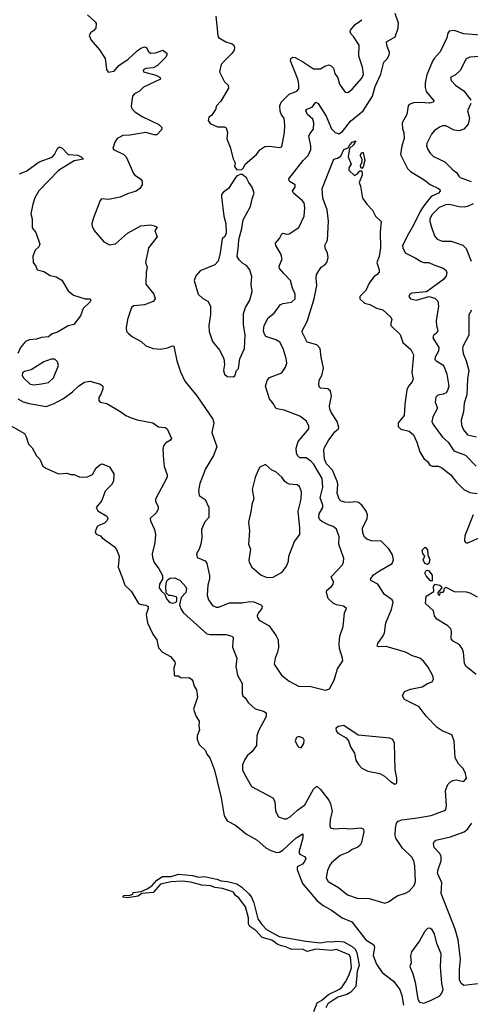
# Model space of a CAD drawing. Extents: x 2133461 to 2293071, y 753526 to 916327.
# Tile 276 of 459: x 2196717 to 2200428, y 866013 to 874125. Entities that reach past the tile are written whole.
import ezdxf

# ---------------------------------------------------------------- set-up
doc = ezdxf.new("R2010")
doc.units = 0

msp = doc.modelspace()

# ---------------------------------------------------------------- linework, layer by layer
at = {"layer": '0CON10XD'}
for points in [[(2197276.2, 874165), (2197338.3, 874108.3), (2197346.1, 874093.9), (2197343.8, 874055), (2197325, 874033.3), (2197301.7, 874018.3), (2197290, 873995), (2197306.2, 873955), (2197375, 873876.2), (2197421.2, 873805), (2197431.2, 873715), (2197445, 873693.3), (2197495, 873702), (2197533.3, 873746.7), (2197609.2, 873800.8), (2197685, 873867.8), (2197715, 873889.2), (2197745, 873901.2), (2197760, 873895), (2197774.6, 873864.6), (2197795, 873848.9), (2197835, 873851.5), (2197895, 873873.8), (2197928.1, 873848.1), (2197929.4, 873835), (2197919.5, 873815), (2197852.1, 873747.9), (2197815, 873728.2), (2197755, 873723.1), (2197739.2, 873715), (2197732.5, 873705), (2197735, 873694), (2197838.6, 873668.6), (2197871.2, 873651.2), (2197876.2, 873635), (2197735, 873568.9), (2197703, 873537), (2197661.2, 873515), (2197646.2, 873495), (2197635.8, 873415)], [(2197635.8, 873415), (2197638, 873395), (2197663.8, 873365), (2197725, 873327.1), (2197861.7, 873261.7), (2197886.8, 873236.8), (2197885, 873217.5), (2197845, 873177.5), (2197825, 873177.1), (2197754.4, 873195.6), (2197625, 873172.5), (2197565, 873170), (2197520, 873145), (2197500, 873115), (2197484.1, 873064.1), (2197490, 873055), (2197573.2, 873013.2), (2197593.6, 872995), (2197655, 872858), (2197665, 872844), (2197711.2, 872815), (2197725.7, 872795.7), (2197724, 872765), (2197706.2, 872735), (2197676.4, 872713.6), (2197605, 872691.4), (2197545, 872663.3), (2197447.6, 872642.4), (2197391.2, 872648.8), (2197380, 872635), (2197323.3, 872493.3), (2197310.8, 872445), (2197312.7, 872422.7), (2197328.8, 872388.8), (2197410, 872295), (2197455, 872271.4), (2197505, 872277.1), (2197603.4, 872366.6), (2197715, 872428), (2197795, 872435.8), (2197827.7, 872427.7), (2197847.5, 872415), (2197830, 872385), (2197850, 872335), (2197777.5, 872245), (2197751.4, 872125), (2197767.1, 872085), (2197757.5, 872045), (2197754.2, 871945), (2197820, 871865), (2197832, 871825), (2197815, 871804.3), (2197745, 871775.8), (2197657.7, 871767.7), (2197637, 871753), (2197605.7, 871655), (2197592.5, 871585), (2197596.2, 871555), (2197611.7, 871538.3), (2197645, 871511.2), (2197716.7, 871475), (2197756.8, 871436.8), (2197815, 871416.9), (2197875, 871410.6), (2197935, 871421.9), (2197975, 871436.9), (2197986.7, 871435), (2198010.8, 871315), (2198040, 871225), (2198075.8, 871145.8), (2198175, 871026.2), (2198307.8, 870835), (2198316.8, 870803.2), (2198299.2, 870725), (2198340, 870605), (2198312, 870535), (2198246, 870425), (2198201.4, 870305), (2198188.6, 870245), (2198195.8, 870205.8), (2198243, 870173), (2198273.1, 870105), (2198274.2, 870025), (2198241.7, 869988.3), (2198214.3, 869925.7), (2198215.8, 869855), (2198208.8, 869805), (2198195.9, 869764.1), (2198173.3, 869725), (2198177.5, 869695), (2198245, 869668), (2198258.6, 869645), (2198281.1, 869545), (2198279.6, 869515), (2198266.3, 869466.3), (2198261.5, 869385), (2198270.5, 869345), (2198305, 869298.6), (2198335, 869284.5), (2198355, 869285.5), (2198445, 869320.6), (2198545, 869319.5), (2198615, 869331.9), (2198645, 869328.1), (2198703.3, 869305), (2198713.8, 869293.8), (2198712, 869275), (2198681.2, 869235), (2198673.3, 869215), (2198675, 869200), (2198689.3, 869179.3), (2198771.7, 869131.7), (2198829.3, 869049.3), (2198844.4, 869015), (2198847.4, 868952.6), (2198840.5, 868915), (2198820.6, 868865), (2198812.9, 868815), (2198873.7, 868723.7), (2198935, 868674.3), (2199013, 868633), (2199115, 868632), (2199235, 868600), (2199267.7, 868612.3), (2199305.9, 868684.1), (2199334.1, 868775.9), (2199378.1, 868841.9), (2199376.5, 868865), (2199351.1, 868945), (2199348.3, 868981.7), (2199353.9, 869046.1), (2199379.4, 869125), (2199391.7, 869238.3), (2199407.5, 869275), (2199383.9, 869293.9), (2199325, 869304.3), (2199300, 869315), (2199255.8, 869355.8), (2199244, 869405), (2199246.2, 869425), (2199285, 869456.7), (2199298, 869475), (2199301.2, 869495), (2199281.2, 869535), (2199374.2, 869635), (2199384.3, 869655), (2199386.9, 869685), (2199345.4, 869805), (2199346.7, 869865), (2199326.6, 869926.6), (2199298.5, 869948.5), (2199265, 869959.4), (2199205, 869991.5), (2199189.4, 870005), (2199179.5, 870025), (2199183.8, 870055), (2199212.9, 870105), (2199212.1, 870125), (2199192.4, 870185), (2199214.1, 870275), (2199206.9, 870345), (2199135.3, 870465), (2199115, 870488.9), (2199075, 870514.5), (2199025, 870515.6), (2199005, 870534.3), (2198997.1, 870555), (2198992.5, 870595), (2199010.6, 870649.4), (2199099.2, 870755), (2199098, 870775), (2199077.9, 870817.9), (2199025, 870857.5), (2198895, 870908), (2198837.7, 870917.7), (2198825.8, 870925.8), (2198805, 870963.8), (2198772.8, 871002.8), (2198740, 871105), (2198755, 871153.3), (2198775, 871177.5), (2198875.8, 871215), (2198906.8, 871263.2), (2198915.8, 871295), (2198912.5, 871335), (2198887.1, 871415), (2198859.1, 871469.1), (2198827.4, 871487.4), (2198744.6, 871514.6), (2198728.9, 871538.9), (2198723.8, 871565), (2198729.1, 871605), (2198761.9, 871668.1), (2198811.7, 871708.3), (2198862.9, 871775), (2198885, 871787.8), (2198955, 871798.6), (2198984, 871825), (2198984.3, 871865), (2198962.6, 871912.6), (2198945.8, 871975), (2198892.9, 872035), (2198856.9, 872075), (2198854.6, 872095.4), (2198878.6, 872155), (2198866.2, 872195), (2198825, 872263.3), (2198822.9, 872285), (2198857.2, 872322.8), (2198875, 872361.2), (2198885, 872365.6), (2198915, 872356.9), (2198935, 872360), (2199015, 872412), (2199060, 872505), (2199065.7, 872574.3), (2199058.1, 872615), (2199044.3, 872635), (2198972, 872695), (2198964, 872715), (2198986, 872745), (2198986.2, 872765), (2198945, 872788), (2198936.9, 872796.9), (2198934.3, 872815), (2199052.5, 872965), (2199092.9, 873005), (2199114.5, 873055.5), (2199115.6, 873084.4), (2199098.2, 873165), (2199105.4, 873184.6), (2199135.9, 873224.1), (2199138.7, 873275), (2199129.6, 873305), (2199088.2, 873345), (2199074.2, 873375), (2199082.6, 873387.4), (2199125, 873403.6), (2199155, 873444.2), (2199175, 873434.3), (2199239.4, 873329.4), (2199285.6, 873225), (2199315, 873195.7), (2199345, 873184.2), (2199375, 873204.3), (2199441.7, 873288.3), (2199545.5, 873374.5), (2199623.2, 873495), (2199645.3, 873575), (2199691.5, 873675), (2199714.4, 873775), (2199744.5, 873805.5), (2199760, 873835), (2199762.5, 873855), (2199739.4, 873915), (2199738.3, 873941.7), (2199810, 873985), (2199833.8, 874055), (2199836.4, 874095), (2199808.5, 874175)], [(2198333.3, 874155), (2198348, 873995), (2198355, 873977.5), (2198415, 873941.2), (2198467.5, 873925), (2198480, 873915), (2198486.2, 873895), (2198483.3, 873875), (2198465, 873846.7), (2198405, 873790), (2198377.1, 873755), (2198360.8, 873695), (2198404.3, 873614.3), (2198433.3, 873585), (2198435, 873560), (2198373.3, 873455), (2198336.7, 873415), (2198328.8, 873385), (2198297.5, 873335), (2198275, 873322.5), (2198268, 873295), (2198285, 873270), (2198345, 873241.2), (2198401.7, 873241.7), (2198416.7, 873235), (2198426.7, 873195), (2198423.9, 873143.9), (2198451.2, 873075), (2198475, 872980), (2198490, 872945), (2198486.7, 872915), (2198505, 872887.5), (2198545, 872890), (2198560, 872905), (2198572.5, 872935), (2198665.7, 873014.3), (2198695, 873053.3), (2198735, 873080), (2198773.6, 873083.6), (2198855, 873071.2), (2198875, 873077.5), (2198897.5, 873195), (2198899.2, 873255), (2198893.8, 873315), (2198871.7, 873341.7), (2198860.9, 873370.9), (2198860, 873415), (2198870.8, 873445), (2198902.6, 873477.4), (2198935, 873511.9), (2199000, 873535), (2199015.6, 873555), (2199016.2, 873595), (2199008.5, 873635), (2198948.2, 873785), (2198950, 873805), (2198965, 873815.5), (2198985, 873812.1), (2199054.1, 873774.1), (2199135, 873719.2), (2199195, 873720), (2199228.8, 873741.2), (2199265, 873752.5), (2199285, 873743.3), (2199300, 873725), (2199313, 873683), (2199335.8, 873645), (2199350, 873595), (2199395, 873531.2), (2199406.1, 873526.1), (2199425, 873529.2), (2199455, 873552.5), (2199535, 873643.1), (2199547.1, 873672.9), (2199539.6, 873735), (2199510.8, 873825), (2199512.5, 873915), (2199466.8, 873986.8), (2199446.7, 874005), (2199438.8, 874025), (2199441.7, 874038.3), (2199478.8, 874085), (2199515, 874108.8), (2199533.3, 874125)], [(2200508.8, 873998.8), (2200375, 874008.9), (2200295, 874036.3), (2200255, 874030), (2200243.3, 874015), (2200233.4, 873975), (2200180.8, 873859.2), (2200129.4, 873805), (2200116.5, 873783.5), (2200068.9, 873671.1), (2200055.2, 873604.8), (2200055.8, 873565), (2200065, 873533.3), (2200128.8, 873455), (2200122.5, 873445), (2200092.5, 873437.5), (2200015, 873443.2), (2199959.6, 873440.4), (2199925, 873425.7), (2199917.1, 873415), (2199904.5, 873345), (2199865.6, 873275), (2199869.4, 873225), (2199880.6, 873195), (2199881.9, 873145), (2199862.5, 873085), (2199854, 873015), (2199910.3, 872900.3), (2199935, 872873.8), (2200048, 872805), (2200096.9, 872766.9), (2200166.7, 872735), (2200176.9, 872725), (2200178.8, 872711.2), (2200165, 872695.6), (2200105, 872668.5), (2200045, 872591.8), (2200013.5, 872545), (2199958.9, 872431.1), (2199918.1, 872361.9), (2199869.2, 872265), (2199871.4, 872245), (2199890, 872205), (2199974.2, 872164.2), (2200022.4, 872132.4), (2200045, 872124.4), (2200085, 872125.6), (2200126.2, 872105), (2200205, 872079.2), (2200223.8, 872065), (2200233.8, 872045), (2200228.8, 872015), (2200206, 871985), (2200065.8, 871884.2), (2199945, 871872.9), (2199930, 871865), (2199921.4, 871845), (2199935, 871826), (2199985, 871813.3), (2200085, 871844), (2200135, 871830), (2200161.2, 871805), (2200165.8, 871765), (2200147.5, 871645), (2200150, 871605), (2200160.6, 871565), (2200152.2, 871545), (2200125.6, 871524.4), (2200119.2, 871505), (2200168.6, 871425), (2200165.7, 871395), (2200137.5, 871345), (2200136.2, 871325), (2200146.7, 871313.3), (2200200.7, 871280.7), (2200213.1, 871265), (2200235.5, 871205.5), (2200251.9, 871105), (2200241.1, 871068.9), (2200228.8, 871051.2), (2200205, 871038.9), (2200159.3, 871030.7), (2200144.2, 871015), (2200139.2, 870975), (2200158.1, 870925), (2200118, 870852), (2200111.1, 870815), (2200121.2, 870791.2), (2200198.1, 870685), (2200245, 870643.1), (2200292.4, 870572.4), (2200387.4, 870537.4), (2200475, 870446.9)], [(2200505, 873820.8), (2200423.5, 873816.5), (2200395, 873803.3), (2200344, 873706), (2200305, 873670), (2200265, 873647.5), (2200268.8, 873625), (2200306.2, 873586.2), (2200376, 873536), (2200431.5, 873461.5)], [(2200432.3, 873435), (2200404.5, 873375), (2200420.5, 873315), (2200409.5, 873265), (2200375, 873221.9), (2200335, 873209.1), (2200295, 873215.4), (2200225, 873250.4), (2200200, 873250), (2200175, 873240), (2200131.2, 873208.8), (2200107.6, 873182.4), (2200069.1, 873105), (2200068.2, 873085), (2200078.8, 873055), (2200096.4, 873025), (2200125, 872998.8), (2200218.8, 872955), (2200285, 872888), (2200315, 872866.2), (2200332, 872835), (2200344.5, 872824.5), (2200435, 872790.6)], [(2196715, 872854.2), (2196775, 872880.8), (2196876.9, 872953.1), (2196985, 872993.3), (2197002.7, 873015), (2197026.9, 873065), (2197045, 873076.5), (2197066.9, 873066.9), (2197115, 873013.8), (2197195, 873009.2), (2197224, 872995), (2197243.3, 872975), (2197165, 872960.8), (2197035, 872881.3), (2196874.5, 872715), (2196842, 872658), (2196824.4, 872605), (2196809.2, 872525), (2196818, 872485), (2196819.3, 872409.3), (2196850.7, 872370.7), (2196883.3, 872275), (2196873.3, 872255), (2196843.3, 872225), (2196823.9, 872176.1), (2196827.5, 872125), (2196850, 872095), (2196860, 872065), (2196915, 872050), (2196966.4, 872016.4), (2197015.8, 872005.8), (2197065, 871980), (2197115, 871892.5), (2197160, 871855), (2197256, 871826), (2197295.7, 871825.7), (2197301.2, 871815), (2197291.2, 871795), (2197240, 871745), (2197216, 871685), (2197163.3, 871615), (2197115, 871604), (2197028.3, 871551.7), (2196985, 871535.8), (2196955, 871512.9), (2196895.9, 871505.9), (2196855, 871492.2), (2196795, 871487.1), (2196765, 871472.5), (2196722.5, 871425), (2196700, 871375)], [(2199345.4, 870765.4), (2199330, 870815), (2199283.6, 870885), (2199270.9, 870915), (2199267.7, 870945), (2199285.9, 871025), (2199276.5, 871065), (2199255, 871084.3), (2199195, 871090), (2199185.8, 871095.8), (2199179.2, 871115), (2199182, 871155), (2199205.7, 871195), (2199218.1, 871255), (2199198.8, 871345), (2199192.5, 871415), (2199165, 871447.5), (2199085, 871467.5), (2199039.2, 871555), (2199085, 871637.5), (2199141.3, 871825), (2199162.9, 871935), (2199158.2, 871995), (2199161.9, 872025), (2199198.6, 872085), (2199232.2, 872107.8), (2199245.4, 872125), (2199257.7, 872165), (2199252.9, 872205), (2199234.2, 872235), (2199228.8, 872265), (2199250.7, 872309.3), (2199258.6, 872465), (2199248.6, 872558.6), (2199212.1, 872655), (2199208.1, 872735), (2199303.8, 872975), (2199335, 872983.8), (2199360.5, 872999.5), (2199387.3, 873055), (2199420.7, 873069.3), (2199434.5, 873095), (2199455, 873115.4), (2199486.1, 873126.1), (2199466.7, 873093.3), (2199432.5, 873065), (2199422.5, 872995), (2199447.5, 872935), (2199426.7, 872905), (2199426.2, 872885), (2199475, 872842.5), (2199495, 872853.3), (2199519.3, 872880.7), (2199535, 872880), (2199536.7, 872845), (2199512.5, 872785), (2199524.2, 872754.2), (2199539.2, 872655), (2199575, 872606), (2199621.2, 872555), (2199646.7, 872505), (2199693.3, 872463.3), (2199684.4, 872375), (2199688.5, 872245), (2199675.8, 872174.2), (2199658.9, 872125), (2199675.8, 872065), (2199676, 872045), (2199661.2, 872025), (2199634.6, 872005.4), (2199594.3, 871955), (2199566.5, 871893.5), (2199518.8, 871845), (2199516.7, 871825), (2199555, 871790.8), (2199599.1, 871779.1), (2199655, 871747.1), (2199708, 871735), (2199774.1, 871674.1), (2199781.2, 871655), (2199772, 871625), (2199774, 871605), (2199850.3, 871530.3), (2199872.2, 871465), (2199936.9, 871406.9), (2199961.1, 871365), (2199946.7, 871216.7), (2199956, 871165), (2199949.4, 871140.6), (2199918.6, 871105), (2199905.6, 871075), (2199888.5, 870955), (2199882.9, 870865), (2199834.3, 870805), (2199835, 870773.8), (2199855, 870752.9), (2199924.5, 870734.5), (2199960.6, 870705), (2199987.9, 870645), (2200012.2, 870565), (2200045, 870509.2), (2200076.2, 870486.2), (2200095.5, 870455.5), (2200115, 870445.7), (2200165.5, 870445.5), (2200193.2, 870433.2), (2200266.6, 870376.6), (2200313.1, 870315), (2200375.7, 870255), (2200425, 870229.2), (2200485, 870222.9)], [(2199535, 872900), (2199525, 872910), (2199523.3, 872925), (2199536.4, 872953.6), (2199536.7, 872976.7), (2199521.2, 873005), (2199535, 873030), (2199545, 873030), (2199559.2, 872965), (2199545, 872912.5), (2199535, 872900)], [(2198475, 871182.5), (2198488, 871192), (2198502.5, 871235), (2198519.5, 871250.5), (2198530.2, 871329.8), (2198568.6, 871415), (2198573.5, 871525), (2198560.6, 871615), (2198560, 871705), (2198577.4, 871752.6), (2198612.9, 871815), (2198630, 871885), (2198624.2, 871945), (2198627.3, 872007.3), (2198613.3, 872065), (2198585, 872100), (2198555, 872116.7), (2198525, 872146.7), (2198506.7, 872175), (2198520, 872265), (2198520.8, 872315), (2198546, 872405), (2198556, 872475), (2198618.6, 872585), (2198630.9, 872649.1), (2198647.1, 872695), (2198632, 872745), (2198602.5, 872785), (2198585, 872822.5), (2198548.3, 872848.3), (2198535, 872850), (2198505, 872837.5), (2198491.2, 872818.8), (2198435, 872733.3), (2198395.8, 872704.2), (2198380, 872685), (2198377.5, 872665), (2198396.8, 872506.8), (2198414, 872445), (2198417.5, 872365), (2198405, 872340), (2198385, 872320), (2198368.6, 872205), (2198351.2, 872135), (2198322.5, 872105), (2198203.8, 872055), (2198168, 872015), (2198154, 871975), (2198186, 871865), (2198225, 871828), (2198265, 871806.2), (2198289.2, 871765), (2198288.1, 871695), (2198274.5, 871605.5), (2198277.1, 871555), (2198304.2, 871475), (2198362.1, 871402.1), (2198396.7, 871335), (2198402.9, 871285), (2198396, 871235), (2198403.3, 871205), (2198425, 871186.7), (2198475, 871182.5)], [(2200452.3, 872607.7), (2200405, 872586.6), (2200378.3, 872581.7), (2200336.2, 872583.8), (2200255, 872603.5), (2200225, 872601), (2200171.8, 872578.2), (2200115, 872520.9), (2200095.3, 872485), (2200094.2, 872464.2), (2200104.7, 872425), (2200133.9, 872343.9), (2200155, 872315.8), (2200195, 872300.9), (2200270.7, 872300.7), (2200366.6, 872266.6), (2200395, 872240), (2200436.2, 872136.2)], [(2200437.2, 871732.8), (2200415.6, 871694.4), (2200415.5, 871525), (2200367.4, 871432.6), (2200363.5, 871415), (2200368.2, 871375), (2200394.6, 871315), (2200414.6, 871235), (2200404, 871165), (2200399.3, 871035), (2200376.9, 870965), (2200370.5, 870895), (2200353.5, 870825), (2200355.5, 870785), (2200370.5, 870745), (2200405, 870705.5), (2200478.1, 870688.1)], [(2196835, 871115.4), (2196895, 871124.7), (2196953.6, 871136.4), (2196995.4, 871175), (2197035.7, 871275), (2197028.6, 871305), (2197005, 871327.5), (2196975, 871327.5), (2196915, 871305.4), (2196810.9, 871239.1), (2196755, 871227.3), (2196740, 871215), (2196737.8, 871195), (2196747.5, 871175), (2196803.6, 871123.6), (2196835, 871115.4)], [(2196701.1, 871001.1), (2196745, 870976.5), (2196795, 870961.8), (2196935, 870939.5), (2196995, 870960), (2197077, 871003), (2197152, 871058), (2197205, 871108.8), (2197251.2, 871138.8), (2197295, 871147.5), (2197381.7, 871121.7), (2197400, 871105), (2197400, 871085), (2197387.5, 871045), (2197368.3, 871011.7), (2197368.3, 870988.3), (2197380, 870975), (2197435, 870962.5), (2197550, 870895), (2197590, 870865), (2197635, 870844.2), (2197685, 870828.6), (2197814.2, 870804.2), (2197860.3, 870770.3), (2197915, 870764.2), (2197931.2, 870755), (2197966.7, 870675), (2197957.9, 870662.1), (2197916.7, 870635), (2197901.2, 870615), (2197896, 870585), (2197900.5, 870499.5), (2197907.5, 870445), (2197930.8, 870375), (2197930, 870355), (2197836, 870175), (2197836.2, 870155), (2197856, 870115), (2197855.8, 870094.2), (2197843.3, 870065), (2197790, 870015), (2197793.3, 869995), (2197825.8, 869925.8), (2197836.1, 869883.9), (2197830, 869815), (2197808.6, 869725), (2197810.8, 869695), (2197825, 869653.3), (2197862.1, 869602.1), (2197891.4, 869545), (2197892.2, 869515), (2197868.2, 869475), (2197865.4, 869445), (2197885, 869417.1), (2197913, 869393), (2197926.2, 869355), (2197945, 869332), (2197955, 869322.5), (2197975, 869318.8), (2197997, 869323), (2198010, 869335), (2198010, 869365), (2198005, 869370), (2197965, 869382.5), (2197945, 869382.5), (2197922.5, 869402.5), (2197920, 869455), (2197925.7, 869495), (2197935, 869510.8), (2197955, 869524.4), (2197995, 869527.1), (2198038.1, 869505), (2198085, 869453.8), (2198090.9, 869435), (2198083.7, 869406.3), (2198047.5, 869365), (2198032.5, 869305), (2198045.8, 869265), (2198065, 869238), (2198256.6, 869066.6), (2198285, 869059.4), (2198415, 869059.4), (2198463.3, 869045), (2198474, 869035), (2198469.2, 868955), (2198504.2, 868865), (2198497.8, 868795), (2198511.1, 868725), (2198548.9, 868655), (2198547.5, 868575), (2198553.8, 868555), (2198575.8, 868535.8), (2198598.8, 868498.8), (2198655, 868446.2), (2198725, 868428.8), (2198746.7, 868415), (2198746.2, 868385), (2198684.4, 868265.6), (2198670, 868225), (2198667.1, 868145), (2198630.8, 868095), (2198589.8, 868060.2), (2198569.8, 868030.2), (2198552.7, 867985), (2198552.3, 867945), (2198564.5, 867915), (2198626.7, 867806.7), (2198801.2, 867715), (2198819.2, 867685), (2198823.2, 867603.2), (2198847.7, 867557.7), (2198895, 867540), (2198915, 867542), (2198945, 867557.5), (2199005, 867613.3), (2199063.6, 867656.4), (2199135.5, 867784.5), (2199165, 867810), (2199195, 867783.8), (2199263.8, 867693.8), (2199277.5, 867665), (2199290.9, 867605), (2199274.5, 867535.5), (2199270.6, 867485), (2199277.1, 867467.1), (2199305, 867459.4), (2199385, 867463.6), (2199435, 867458.8), (2199525, 867467.8), (2199547.5, 867457.5), (2199551.4, 867435), (2199532.7, 867345), (2199521.1, 867325), (2199501.9, 867308.1), (2199455, 867290), (2199425, 867266.9), (2199355, 867240), (2199285, 867179.2), (2199270.4, 867159.6), (2199252.9, 867115), (2199241.4, 867055), (2199256, 867025), (2199341.2, 866975), (2199415, 866915.6), (2199495, 866888.5), (2199595, 866884.3), (2199725, 866846.7), (2199755, 866856.7), (2199824.1, 866905.9), (2199895, 866930), (2199923.6, 866946.4), (2199965, 866992.5), (2199975.8, 867025), (2199970, 867155), (2199962.5, 867195), (2199945, 867225.5), (2199868.5, 867298.5), (2199815, 867382), (2199809.1, 867405), (2199810.5, 867465), (2199820.6, 867505), (2199835, 867522.5), (2199865, 867534.4), (2199975, 867546.2), (2200105, 867569.4), (2200215, 867608.8), (2200225, 867617.5), (2200230.9, 867649.1), (2200222.9, 867775), (2200243.8, 867825), (2200263.5, 867846.5), (2200285, 867857.5), (2200311.7, 867861.7), (2200375, 867850), (2200397.5, 867875), (2200388, 867915), (2200368.8, 867955), (2200330, 867995), (2200302, 868045), (2200296.2, 868185), (2200275, 868232.5), (2200197.3, 868267.3), (2200155, 868293.8), (2200065, 868387.5), (2200006.2, 868465), (2199885, 868525.8), (2199870, 868555), (2199885, 868590), (2199935, 868608.6), (2200030.2, 868629.8), (2200075, 868655.8), (2200115, 868670), (2200126, 868695), (2200119.1, 868719.1), (2200080.7, 868790.7), (2200041.2, 868841.2), (2200011.2, 868865), (2199951.2, 868885), (2199895, 868914.4), (2199735, 868960.8), (2199675, 868958.8), (2199660, 868965), (2199666.2, 868985), (2199710.5, 869049.5), (2199721.2, 869075), (2199731.4, 869155), (2199777.7, 869265), (2199792.5, 869325), (2199785, 869346.2), (2199719.8, 869389.8), (2199665, 869474.3), (2199609.2, 869505), (2199607.1, 869515), (2199629.8, 869550.2), (2199678.6, 869585), (2199785.6, 869645), (2199796.3, 869676.3), (2199788.2, 869715), (2199756.4, 869766.4), (2199695, 869830), (2199615, 869832.9), (2199575, 869845.6), (2199555, 869860.8), (2199542.1, 869895), (2199540, 869935), (2199579.4, 870015), (2199580.6, 870045), (2199571.4, 870075), (2199535, 870126), (2199507, 870147), (2199485, 870153.3), (2199435, 870147.5), (2199395, 870151.4), (2199365, 870159.2), (2199347.5, 870175), (2199330, 870225), (2199338, 870295), (2199334.7, 870315), (2199292.5, 870415), (2199243.8, 870465), (2199226.2, 870505), (2199221.5, 870575), (2199225.5, 870594.5), (2199262.7, 870665), (2199315, 870732.2), (2199342.9, 870755), (2199345.4, 870765.4)], [(2196634.4, 870784.4), (2196755, 870716.2), (2196769.5, 870689.5), (2196789.3, 870629.3), (2196818.3, 870598.3), (2196855, 870532.5), (2196882.5, 870505), (2196907, 870447), (2196930.5, 870430.5), (2197035, 870382.5), (2197105, 870390), (2197137, 870377), (2197165, 870376.7), (2197213, 870357), (2197275, 870360), (2197315, 870376.7), (2197347, 870433), (2197385, 870463.3), (2197396.4, 870466.4), (2197455, 870442.5), (2197492.3, 870382.3), (2197490, 870325), (2197475.5, 870294.5), (2197420.4, 870239.6), (2197392.5, 870165), (2197346.7, 870105), (2197360, 870080), (2197433.3, 870035), (2197441.2, 870015), (2197433.3, 869995), (2197415, 869976.7), (2197362.5, 869955), (2197352.5, 869945), (2197337.5, 869905), (2197347, 869887), (2197383, 869873), (2197395, 869857.5), (2197495, 869783.8), (2197515, 869760), (2197536.9, 869705), (2197527.5, 869615), (2197563.2, 869523.2), (2197582.9, 869465), (2197635, 869415.7), (2197694.5, 869314.5), (2197715.7, 869305.7), (2197755, 869301.9), (2197775, 869290), (2197775.6, 869275), (2197759.4, 869225), (2197769.2, 869155), (2197812.2, 869062.2), (2197847.2, 869017.2), (2197860.3, 868950.3), (2197893.8, 868915), (2197958.3, 868878.3), (2197993.6, 868833.6), (2197997, 868817), (2197986.7, 868785), (2197990, 868725), (2197995, 868720), (2198025, 868720), (2198040, 868705), (2198052.3, 868702.3), (2198110, 868705), (2198131.7, 868691.7), (2198143.3, 868675), (2198153.3, 868635), (2198172.5, 868605), (2198180, 868545), (2198147.5, 868445), (2198170, 868385), (2198196, 868345), (2198192.5, 868305), (2198198.8, 868275), (2198178.8, 868225), (2198178, 868195), (2198195, 868152.5), (2198247.5, 868105), (2198258.8, 868075), (2198283.3, 868045), (2198288.8, 868028.8), (2198321.7, 867941.7), (2198375.9, 867714.1), (2198400.6, 867565), (2198424.5, 867524.5), (2198495, 867490), (2198583.7, 867413.7), (2198671.4, 867365), (2198745, 867303.3), (2198785, 867281.4), (2198835, 867264.3), (2198855, 867266.5), (2198885, 867282.5), (2198994.6, 867385), (2199047.5, 867417.5), (2199048.7, 867385), (2199014.5, 867265), (2199025, 867249.2), (2199061.2, 867231.2), (2199073.3, 867215), (2199060.6, 867185), (2199045, 867166.9), (2199002.9, 867145), (2199001.2, 867125), (2199019.4, 867079.4), (2199045, 867008.9), (2199167.3, 866865), (2199215, 866826.2), (2199285, 866787.9), (2199373.1, 866725), (2199453.3, 866693.3), (2199567.8, 866545), (2199632.7, 866502.7), (2199638.2, 866485), (2199627.5, 866415), (2199654.6, 866345), (2199701.3, 866275), (2199794.6, 866205), (2199846.2, 866136.2), (2199863.8, 866085), (2199876.4, 866005)], [(2198755, 869530), (2198805, 869531.4), (2198877.3, 869572.7), (2198915, 869622.5), (2198931.2, 869665), (2198934.2, 869705.8), (2198981.2, 869825), (2199023.3, 869885), (2199023.8, 869935), (2199009.2, 870075), (2199034.2, 870175), (2199037.5, 870235), (2199020.5, 870280.5), (2199002.3, 870292.3), (2198935, 870299.2), (2198915, 870309.2), (2198900, 870320), (2198875, 870356.2), (2198825, 870401.2), (2198793.9, 870413.9), (2198745, 870456.7), (2198735, 870457.5), (2198695, 870437.5), (2198680, 870415), (2198655.9, 870354.1), (2198631.2, 870255), (2198643.6, 870176.4), (2198628.8, 870131.2), (2198624.2, 870085), (2198600.8, 869985), (2198608, 869915), (2198601.1, 869805), (2198616.9, 869763.1), (2198603, 869673), (2198606, 869655), (2198627.5, 869615), (2198705, 869548), (2198755, 869530)], [(2200452.5, 870045), (2200383.6, 869873.6), (2200381.2, 869831.2), (2200388, 869818), (2200403.2, 869813.2), (2200505, 869860)], [(2200075, 869636), (2200053.8, 869645), (2200040, 869675), (2200052.5, 869705), (2200036, 869726), (2200032, 869755), (2200055, 869780), (2200075, 869757.5), (2200076.7, 869715), (2200093.1, 869675), (2200085, 869646.2), (2200075, 869636)], [(2200105, 869498.6), (2200096, 869505), (2200063, 869543), (2200054.4, 869565), (2200065, 869587.1), (2200075, 869590.6), (2200085, 869585.7), (2200115, 869550), (2200115, 869502.5), (2200105, 869498.6)], [(2200475, 868730), (2200395, 868796.2), (2200380.9, 868820.9), (2200370.9, 868915), (2200361.8, 868945), (2200337, 868977), (2200285.6, 869005), (2200269.6, 869025), (2200273.1, 869085), (2200267.2, 869107.2), (2200241.5, 869131.5), (2200151.2, 869185), (2200134.2, 869214.2), (2200123.8, 869255), (2200058.8, 869315), (2200064.3, 869375), (2200127.5, 869415), (2200125.5, 869455), (2200134.5, 869475.5), (2200176.9, 869466.9), (2200190, 869455), (2200192.5, 869445), (2200160, 869405), (2200160, 869395), (2200175, 869380), (2200181.7, 869408.3), (2200205, 869410), (2200211.7, 869418.3), (2200213, 869437), (2200225, 869450), (2200295, 869413.8), (2200395, 869410.8), (2200422.7, 869402.7), (2200485, 869370)], [(2199805, 867827.5), (2199815, 867830), (2199821.7, 867838.3), (2199823.3, 867875), (2199808.8, 867945), (2199804, 868165), (2199790, 868195), (2199765, 868206), (2199505, 868231.2), (2199385, 868310), (2199338.3, 868301.7), (2199320, 868285), (2199322.5, 868265), (2199337, 868247), (2199405, 868207.5), (2199423.6, 868183.6), (2199442, 868135), (2199475, 868082.5), (2199486.2, 868025), (2199507.7, 867987.7), (2199535, 867960), (2199585, 867933.8), (2199682.5, 867915), (2199722.3, 867892.3), (2199769.3, 867849.3), (2199805, 867827.5)], [(2199035, 868127.5), (2199057.7, 868162.3), (2199059.3, 868189.3), (2199052.5, 868205), (2199015, 868220), (2198995, 868212.5), (2198986.7, 868185), (2199005, 868142.5), (2199015, 868132.5), (2199035, 868127.5)], [(2200515, 866185.3), (2200375, 866168.5), (2200353.6, 866183.6), (2200338.8, 866215), (2200338.8, 866298.8), (2200347.2, 866385), (2200328.4, 866545), (2200303.5, 866633.5), (2200187.7, 866925), (2200193.5, 867015), (2200157.3, 867095), (2200162.1, 867125), (2200187.8, 867195), (2200187.3, 867235), (2200175, 867259.4), (2200130, 867305), (2200124.2, 867335.8), (2200131.2, 867355), (2200145, 867365.8), (2200265, 867392.1), (2200376.9, 867433.1), (2200404.3, 867455), (2200440, 867505)], [(2198873.8, 866495), (2198842.9, 866505), (2198792.2, 866542.2), (2198714.4, 866565), (2198661.4, 866621.4), (2198613.1, 866655), (2198600.8, 866675), (2198600, 866725), (2198576.8, 866816.8), (2198520.9, 866890.9), (2198495, 866908.9), (2198476.2, 866936.2), (2198463.3, 866943.3), (2198387.9, 866967.9), (2198325, 866974.6), (2198290, 866990), (2198217.5, 866995), (2198125, 867019.4), (2198055, 867027.1), (2197965, 867023.3), (2197876.5, 867003.5), (2197815, 866934), (2197723, 866927), (2197693.3, 866903.3), (2197605, 866890), (2197570, 866895), (2197570, 866905), (2197575, 866910), (2197627.5, 866912.5), (2197648.3, 866921.7), (2197650, 866935), (2197717, 866943), (2197771.7, 866968.3), (2197807.5, 866992.5), (2197846.7, 867035), (2197893.8, 867065), (2197963.1, 867066.9), (2198025, 867085.3), (2198140, 867075), (2198192.1, 867062.1), (2198235, 867067.3), (2198341.2, 867045), (2198375, 867030.5), (2198426.7, 867025), (2198504.6, 867005.4), (2198545, 866977.5), (2198605, 866922.2), (2198625, 866895.6), (2198645, 866850), (2198677.5, 866717.5), (2198710.4, 866670.4), (2198749.5, 866629.5), (2198853.3, 866573.3), (2199072.5, 866532.5), (2199195, 866520.4), (2199255, 866532.1), (2199285, 866527.7), (2199335, 866534.5), (2199385, 866528.2), (2199455, 866490), (2199481.8, 866465), (2199493.2, 866436.8), (2199512.9, 866335), (2199496, 866285), (2199485, 866160.8), (2199445, 866112.8), (2199412, 866095), (2199337.2, 866072.8), (2199254, 866016), (2199238.2, 865985)], [(2200045, 866023.5), (2200105, 866046.4), (2200175.9, 866084.1), (2200192.9, 866105), (2200204.2, 866135), (2200194.6, 866185), (2200183.3, 866325), (2200189.1, 866429.1), (2200153, 866513), (2200133.8, 866595), (2200115, 866627.5), (2200095, 866640), (2200075, 866636.7), (2200049.5, 866610.5), (2200008, 866535), (2199943.8, 866445), (2199933.9, 866413.9), (2199940, 866355), (2199930, 866325), (2199954.3, 866265), (2199973.1, 866195), (2199996.4, 866056.4), (2200010.3, 866030.3), (2200045, 866023.5)], [(2199139.5, 865955), (2199165.6, 866025), (2199203.6, 866046.4), (2199259.2, 866095), (2199351.5, 866138.5), (2199372.4, 866157.6), (2199400.3, 866199.7), (2199428.6, 866251.4), (2199448.8, 866315), (2199441.8, 866401.8), (2199431.3, 866421.3), (2199325, 866465.5), (2199285, 866457.1), (2199155, 866467.1), (2199085, 866449.2), (2199045, 866468.1), (2198955, 866464.7), (2198907.4, 866487.4), (2198873.8, 866495)]]:
    msp.add_lwpolyline(points, dxfattribs=at)

doc.saveas('drawing.dxf')
